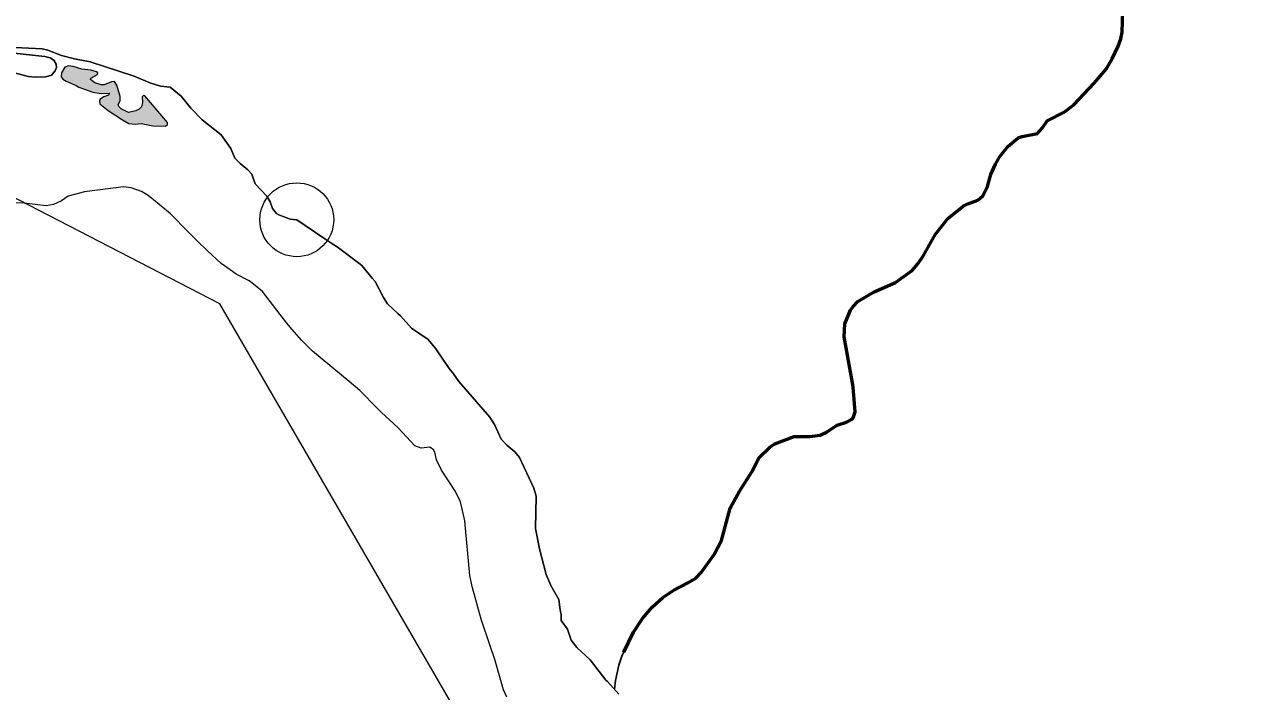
# Model space of a CAD drawing. Extents: x 553962 to 842807, y 8883888 to 9032388.
# Drawn here: x 809983 to 811297, y 9011488 to 9012211 of the extents above; entities that cross this region are included whole.
import ezdxf

# ---------------------------------------------------------------- set-up
doc = ezdxf.new("R2010")
doc.units = 0
doc.header["$LTSCALE"] = 160
doc.header["$PDMODE"] = 32
doc.header["$PDSIZE"] = 80
doc.layers.add('60', color=7, linetype='Continuous', lineweight=13)

msp = doc.modelspace()

# ---------------------------------------------------------------- hatches: boundary and pattern name
at = {"layer": '60'}
msp.add_hatch(color=256, dxfattribs=at).paths.add_polyline_path([(810104.1, 9012117.7), (810096.1, 9012115.8), (810088.1, 9012119.7), (810085.6, 9012122.3), (810085, 9012124.4), (810087.1, 9012128.4), (810087, 9012133.1), (810083.3, 9012145.5), (810080.8, 9012149.5), (810077.7, 9012149.2), (810069.6, 9012145.6), (810066.5, 9012145.6), (810059.5, 9012147.8), (810054.9, 9012151.7), (810055.4, 9012152.9), (810062.5, 9012156.8), (810063, 9012158.7), (810061.4, 9012159.9), (810055.2, 9012161.7), (810045.4, 9012162.7), (810036, 9012165.6), (810030.9, 9012166.4), (810026.9, 9012164.9), (810023.4, 9012158.7), (810023.2, 9012154.4), (810024.9, 9012152), (810028.4, 9012149.7), (810039.5, 9012145.2), (810042.4, 9012143.1), (810057.4, 9012137.9), (810066.5, 9012136.5), (810075.5, 9012136.6), (810074.3, 9012134.4), (810069.2, 9012132.9), (810065.5, 9012130.3), (810064.6, 9012128.4), (810065, 9012125.1), (810074, 9012117.9), (810089.4, 9012107.7), (810096.3, 9012104), (810103.2, 9012103.3), (810109.8, 9012104), (810122.3, 9012101.4), (810136, 9012101.1), (810138.2, 9012102.7), (810138.2, 9012104.8), (810113.8, 9012134), (810112.2, 9012134.2), (810111, 9012132.8), (810111.4, 9012126.8), (810110, 9012122), (810107.5, 9012119.3)])

# ---------------------------------------------------------------- linework, layer by layer
for points in [[(814299.2, 9008405.6), (813459.3, 9010173.7), (812580.4, 9010291.1), (811653.1, 9011157.7), (810559.5, 9011280.2), (810195, 9011908.6), (808314.1, 9012880.2), (806826.8, 9013064), (805532, 9014193.1), (804657.2, 9014070.6)], [(809965.8, 9012186.6), (810002.4, 9012184.9), (810008.5, 9012183.5), (810023.3, 9012177.6), (810037.7, 9012173.9), (810054.5, 9012170.8), (810102.1, 9012155.1), (810119.1, 9012148), (810130.7, 9012144.2), (810141.3, 9012143.3)], [(810141.3, 9012143.3), (810130.7, 9012144.2), (810119.1, 9012148), (810102.1, 9012155.1), (810054.5, 9012170.8), (810037.7, 9012173.9), (810023.3, 9012177.6), (810008.5, 9012183.5), (810002.4, 9012184.9), (809965.8, 9012186.6)], [(809972.4, 9012158.7), (809987.3, 9012154.8), (809995.8, 9012154.1), (810006.6, 9012154.4), (810012.6, 9012156.3), (810016.7, 9012161), (810018.1, 9012164.4), (810017.8, 9012168.2), (810015.3, 9012172.5), (810011.3, 9012175.2), (810005.3, 9012176.5), (809968.4, 9012180.3)], [(809968.4, 9012180.3), (810005.3, 9012176.5), (810011.3, 9012175.2), (810015.3, 9012172.5), (810017.8, 9012168.2), (810018.1, 9012164.4), (810016.7, 9012161), (810012.6, 9012156.3), (810006.6, 9012154.4), (809995.8, 9012154.1), (809987.3, 9012154.8), (809972.4, 9012158.7)], [(810141.3, 9012143.3), (810153.2, 9012133.6), (810163.7, 9012120.4), (810175.9, 9012107.9), (810196.5, 9012091.7), (810207, 9012076.9)], [(810207, 9012076.9), (810196.5, 9012091.7), (810175.9, 9012107.9), (810163.7, 9012120.4), (810153.2, 9012133.6), (810141.3, 9012143.3)], [(810207, 9012076.9), (810211.3, 9012066.4), (810217, 9012060.7), (810225.5, 9012053.8), (810229.6, 9012049), (810233.2, 9012038.4), (810246, 9012025.2)], [(810246, 9012025.2), (810233.2, 9012038.4), (810229.6, 9012049), (810225.5, 9012053.8), (810217, 9012060.7), (810211.3, 9012066.4), (810207, 9012076.9)], [(810127, 9012018), (810117.5, 9012025.8), (810110.1, 9012030.2), (810098.8, 9012034.2), (810090.5, 9012035.3), (810048.3, 9012029.9), (810030.8, 9012025.1), (810023.3, 9012020.2), (810014.9, 9012016.1), (810006.8, 9012014.8), (809983.1, 9012017.5), (809942.1, 9012018.8), (809904.4, 9012023.9), (809884.7, 9012030.3)], [(810246, 9012025.2), (810249.6, 9012019.2), (810252.2, 9012011.9), (810256.4, 9012006.5), (810259.1, 9012004.8), (810271.2, 9012000.3), (810278.4, 9011999.6)], [(810278.4, 9011999.6), (810271.2, 9012000.3), (810259.1, 9012004.8), (810256.4, 9012006.5), (810252.2, 9012011.9), (810249.6, 9012019.2), (810246, 9012025.2)], [(810160.6, 9011986.7), (810141.5, 9012006.2), (810127, 9012018)], [(810278.4, 9011999.6), (810308.7, 9011978.8), (810317.6, 9011973.2)], [(810317.6, 9011973.2), (810308.7, 9011978.8), (810278.4, 9011999.6)], [(810181.7, 9011966.1), (810170.4, 9011976.6), (810160.6, 9011986.7)], [(810317.6, 9011973.2), (810322, 9011970.4), (810345.5, 9011952.6)], [(810345.5, 9011952.6), (810322, 9011970.4), (810317.6, 9011973.2)], [(810206.1, 9011945.3), (810196.5, 9011952.2), (810181.7, 9011966.1)], [(810231.5, 9011929.7), (810226.9, 9011933.5), (810212.7, 9011940.6), (810206.1, 9011945.3)], [(810345.5, 9011952.6), (810348.9, 9011950), (810360.1, 9011936.5)], [(810360.1, 9011936.5), (810348.9, 9011950), (810345.5, 9011952.6)], [(810273.3, 9011880.9), (810267.7, 9011887.5), (810241.3, 9011921.8), (810231.5, 9011929.7)], [(810360.1, 9011936.5), (810363.3, 9011932.6), (810372.2, 9011915.3), (810376.7, 9011908.7), (810388, 9011898.1)], [(810388, 9011898.1), (810376.7, 9011908.7), (810372.2, 9011915.3), (810363.3, 9011932.6), (810360.1, 9011936.5)], [(810388, 9011898.1), (810390.7, 9011895.6), (810402.8, 9011882), (810420.6, 9011870), (810429.2, 9011859.6), (810443.6, 9011838.6), (810448.1, 9011832.8)], [(810448.1, 9011832.8), (810443.6, 9011838.6), (810429.2, 9011859.6), (810420.6, 9011870), (810402.8, 9011882), (810390.7, 9011895.6), (810388, 9011898.1)], [(810335.2, 9011824.4), (810295.4, 9011857.1), (810283.4, 9011869), (810273.3, 9011880.9)], [(810370.3, 9011790.9), (810365.7, 9011795.2), (810346.8, 9011814.8), (810335.2, 9011824.4)], [(810448.1, 9011832.8), (810454.1, 9011824.4), (810487.5, 9011785.6), (810492.6, 9011777.8), (810499.8, 9011762.1), (810505.9, 9011755.6), (810514.7, 9011748.3), (810519.7, 9011742.1), (810535.2, 9011708.7), (810537.9, 9011700), (810537.2, 9011665.3), (810541.3, 9011643.2), (810548.7, 9011615.4), (810553.8, 9011603.4), (810562.4, 9011588.3), (810563.6, 9011577.2), (810564.2, 9011575)], [(810564.2, 9011575), (810563.6, 9011577.2), (810562.4, 9011588.3), (810553.8, 9011603.4), (810548.7, 9011615.4), (810541.3, 9011643.2), (810537.2, 9011665.3), (810537.9, 9011700), (810535.2, 9011708.7), (810519.7, 9011742.1), (810514.7, 9011748.3), (810505.9, 9011755.6), (810499.8, 9011762.1), (810492.6, 9011777.8), (810487.5, 9011785.6), (810454.1, 9011824.4), (810448.1, 9011832.8)], [(810457.1, 9011688), (810455.7, 9011694.1), (810450.5, 9011705.1), (810435.3, 9011728.5), (810429.9, 9011739.5), (810427.9, 9011748), (810426.4, 9011750.4), (810422.7, 9011753.2), (810413.2, 9011752), (810406.2, 9011754.7), (810388.2, 9011774.3), (810370.3, 9011790.9)], [(810468.6, 9011600.8), (810466, 9011614.3), (810460.6, 9011673.6), (810457.1, 9011688)], [(810487.9, 9011537.9), (810478, 9011566.9), (810468.6, 9011600.8)], [(810564.2, 9011575), (810565, 9011572), (810564.8, 9011565.5), (810571.6, 9011556.2), (810575.7, 9011544.2), (810581.8, 9011536.3), (810596.2, 9011522.9), (810613.1, 9011500.7), (810614.9, 9011499.3), (810627.4, 9011485.6)], [(810627.4, 9011485.6), (810614.9, 9011499.3), (810613.1, 9011500.7), (810596.2, 9011522.9), (810581.8, 9011536.3), (810575.7, 9011544.2), (810571.6, 9011556.2), (810564.8, 9011565.5), (810565, 9011572), (810564.2, 9011575)], [(810506, 9011482.4), (810502.4, 9011490.3), (810492.8, 9011523.3), (810487.9, 9011537.9)]]:
    msp.add_lwpolyline(points, dxfattribs=at)
at = {"layer": '60', "lineweight": 53}
for points in [[(811091.4, 9012106.7), (811091.5, 9012106.9), (811109.7, 9012116), (811120.5, 9012124.1), (811142.5, 9012147.4), (811155.3, 9012162.6), (811161.8, 9012173.8), (811168.4, 9012187.7), (811171.2, 9012195.5), (811172.6, 9012203), (811173.3, 9012225.9), (811168.7, 9012235.8), (811168.7, 9012236.2)], [(810880.6, 9011822.8), (810871.6, 9011872.7), (810872.3, 9011887), (810878.3, 9011901.6), (810881.2, 9011905.8), (810886.3, 9011910.9), (810903.9, 9011921.4), (810927.2, 9011931.7), (810945.3, 9011944.8), (810951.4, 9011951.9), (810957.6, 9011960.8), (810970.5, 9011984), (810983.9, 9012000.8), (811000.5, 9012014.2), (811005.6, 9012016.9), (811016.2, 9012020.8), (811021.7, 9012025.6), (811026.7, 9012035.6), (811030.3, 9012048.6), (811035.5, 9012060), (811040.3, 9012068.3), (811048.8, 9012078.9), (811060.1, 9012088.2), (811064.5, 9012089.8), (811080.9, 9012093.1), (811086.1, 9012098.9), (811091.4, 9012106.7)], [(810632.7, 9011531.1), (810643.4, 9011552.7), (810652.9, 9011567.8), (810663.4, 9011580.1), (810674.9, 9011590.5), (810687, 9011598.4), (810702.2, 9011606.2), (810710.8, 9011611.5), (810716.5, 9011617.5), (810730.5, 9011636.9), (810738.6, 9011652.1), (810747.8, 9011687.1), (810758.2, 9011705.7), (810771.6, 9011726.7), (810779.3, 9011742), (810790.8, 9011753.1), (810796.5, 9011757), (810817.2, 9011764.7), (810834.1, 9011764.8), (810845.5, 9011766.3), (810852.3, 9011769.4), (810864, 9011777), (810873.9, 9011780.4), (810879.5, 9011783.2), (810881.1, 9011784.9), (810883.3, 9011791.4), (810881.4, 9011818.4), (810880.6, 9011822.8)]]:
    msp.add_lwpolyline(points, dxfattribs=at)
at = {"layer": '60', "lineweight": 25}
for points in [[(811091.4, 9012106.7), (811091.5, 9012106.9), (811109.7, 9012116), (811120.5, 9012124.1), (811142.5, 9012147.4), (811155.3, 9012162.6), (811161.8, 9012173.8), (811168.4, 9012187.7), (811171.2, 9012195.5), (811172.6, 9012203), (811173.3, 9012225.9), (811168.7, 9012235.8), (811168.7, 9012236.2)], [(810880.6, 9011822.8), (810871.6, 9011872.7), (810872.3, 9011887), (810878.3, 9011901.6), (810881.2, 9011905.8), (810886.3, 9011910.9), (810903.9, 9011921.4), (810927.2, 9011931.7), (810945.3, 9011944.8), (810951.4, 9011951.9), (810957.6, 9011960.8), (810970.5, 9011984), (810983.9, 9012000.8), (811000.5, 9012014.2), (811005.6, 9012016.9), (811016.2, 9012020.8), (811021.7, 9012025.6), (811026.7, 9012035.6), (811030.3, 9012048.6), (811035.5, 9012060), (811040.3, 9012068.3), (811048.8, 9012078.9), (811060.1, 9012088.2), (811064.5, 9012089.8), (811080.9, 9012093.1), (811086.1, 9012098.9), (811091.4, 9012106.7)], [(810622.5, 9011491), (810623.7, 9011500.4), (810627.2, 9011517.1), (810630.5, 9011526.7), (810643.4, 9011552.7), (810652.9, 9011567.8), (810663.4, 9011580.1), (810674.9, 9011590.5), (810687, 9011598.4), (810702.2, 9011606.2), (810710.8, 9011611.5), (810716.5, 9011617.5), (810730.5, 9011636.9), (810738.6, 9011652.1), (810747.8, 9011687.1), (810758.2, 9011705.7), (810771.6, 9011726.7), (810779.3, 9011742), (810790.8, 9011753.1), (810796.5, 9011757), (810817.2, 9011764.7), (810834.1, 9011764.8), (810845.5, 9011766.3), (810852.3, 9011769.4), (810864, 9011777), (810873.9, 9011780.4), (810879.5, 9011783.2), (810881.1, 9011784.9), (810883.3, 9011791.4), (810881.4, 9011818.4), (810880.6, 9011822.8)]]:
    msp.add_lwpolyline(points, dxfattribs=at)
at = {"layer": '60'}
msp.add_lwpolyline([(810104.1, 9012117.7), (810096.1, 9012115.8), (810088.1, 9012119.7), (810085.6, 9012122.3), (810085, 9012124.4), (810087.1, 9012128.4), (810087, 9012133.1), (810083.3, 9012145.5), (810080.8, 9012149.5), (810077.7, 9012149.2), (810069.6, 9012145.6), (810066.5, 9012145.6), (810059.5, 9012147.8), (810054.9, 9012151.7), (810055.4, 9012152.9), (810062.5, 9012156.8), (810063, 9012158.7), (810061.4, 9012159.9), (810055.2, 9012161.7), (810045.4, 9012162.7), (810036, 9012165.6), (810030.9, 9012166.4), (810026.9, 9012164.9), (810023.4, 9012158.7), (810023.2, 9012154.4), (810024.9, 9012152), (810028.4, 9012149.7), (810039.5, 9012145.2), (810042.4, 9012143.1), (810057.4, 9012137.9), (810066.5, 9012136.5), (810075.5, 9012136.6), (810074.3, 9012134.4), (810069.2, 9012132.9), (810065.5, 9012130.3), (810064.6, 9012128.4), (810065, 9012125.1), (810074, 9012117.9), (810089.4, 9012107.7), (810096.3, 9012104), (810103.2, 9012103.3), (810109.8, 9012104), (810122.3, 9012101.4), (810136, 9012101.1), (810138.2, 9012102.7), (810138.2, 9012104.8), (810113.8, 9012134), (810112.2, 9012134.2), (810111, 9012132.8), (810111.4, 9012126.8), (810110, 9012122), (810107.5, 9012119.3)], close=True, dxfattribs=at)
msp.add_point((810278.4, 9011999.6), dxfattribs=at)

# ---------------------------------------------------------------- texts
at = {"layer": '60', "width": 0.9}
msp.add_text('R I O   S Ã O   F R A N C I S C O', height=500, rotation=332.036, dxfattribs=at).set_placement((805040.4, 9013317.1))

doc.saveas('drawing.dxf')
